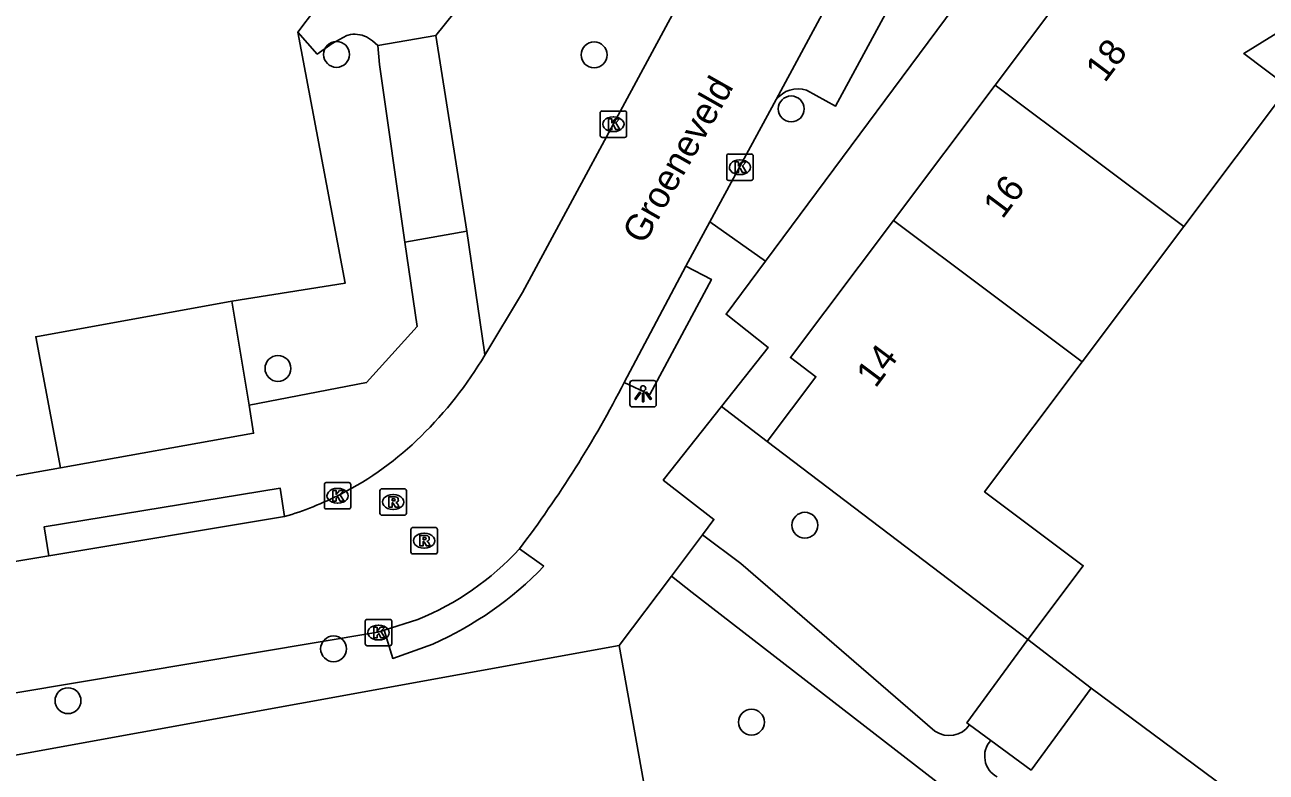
# Model space of a CAD drawing. Extents: x 157793 to 159380, y 380882 to 382313.
# Drawn here: x 158837.36 to 158884.27, y 381500.59 to 381528.85 of the extents above; entities that cross this region are included whole.
import ezdxf

# ---------------------------------------------------------------- set-up
doc = ezdxf.new("R2010")
doc.units = 0
for name, color, linetype in [('IMGEO_Boom', 7, 'Continuous'), ('IMGEO_Groenvoorziening', 7, 'Continuous'), ('IMGEO_Kolk', 7, 'Continuous'), ('IMGEO_Lichtpunt', 7, 'Continuous'), ('IMGEO_Openbare_ruimte_label', 7, 'Continuous'), ('IMGEO_Pand', 7, 'Continuous'), ('IMGEO_Pand_nummerreeks', 7, 'Continuous'), ('IMGEO_Parkeervlak_open', 7, 'Continuous'), ('IMGEO_Rijbaan_lokaal_open', 7, 'Continuous'), ('IMGEO_Rioolput', 7, 'Continuous'), ('IMGEO_Voetpad_halfverhard', 7, 'Continuous'), ('IMGEO_Voetpad_open', 7, 'Continuous')]:
    doc.layers.add(name, color=color, linetype=linetype)

msp = doc.modelspace()

# ---------------------------------------------------------------- linework, layer by layer
at = {"layer": 'IMGEO_Boom'}
for centre in [(158849.137, 381527.732), (158858.872, 381527.715), (158866.322, 381525.671), (158846.923, 381515.857), (158866.839, 381509.926), (158849.026, 381505.253), (158838.988, 381503.291), (158864.819, 381502.479)]:
    msp.add_circle(centre, 0.489, dxfattribs=at)
at = {"layer": 'IMGEO_Groenvoorziening'}
for points in [[(158845.181, 381518.399), (158849.462, 381519.078), (158847.669, 381528.576)], [(158865.416, 381513.095), (158863.686, 381514.412)], [(158860.197, 381478.743), (158860.565, 381479.24), (158863.743, 381483.524), (158859.815, 381505.375)], [(158888.398, 381495.795), (158882.73, 381500), (158877.655, 381503.765)]]:
    msp.add_lwpolyline(points, dxfattribs=at)
at = {"layer": 'IMGEO_Kolk'}
for p, q in [((158859.1, 381524.666), (158859.1, 381525.518)), ((158859.175, 381525.592), (158860.027, 381525.592)), ((158860.101, 381525.518), (158860.101, 381524.666)), ((158859.588, 381525.372), (158859.613, 381525.372)), ((158860.027, 381524.592), (158859.175, 381524.592)), ((158859.611, 381524.812), (158859.586, 381524.812)), ((158863.883, 381523.04), (158863.883, 381523.892)), ((158863.958, 381523.966), (158864.81, 381523.966)), ((158864.371, 381523.746), (158864.396, 381523.746)), ((158864.884, 381523.892), (158864.884, 381523.04)), ((158864.394, 381523.186), (158864.369, 381523.186)), ((158864.81, 381522.966), (158863.958, 381522.966)), ((158848.676, 381510.616), (158848.676, 381511.468)), ((158848.751, 381511.542), (158849.603, 381511.542)), ((158849.677, 381511.468), (158849.677, 381510.616)), ((158849.164, 381511.322), (158849.189, 381511.322)), ((158849.603, 381510.542), (158848.751, 381510.542)), ((158849.187, 381510.762), (158849.162, 381510.762)), ((158850.223, 381505.441), (158850.223, 381506.293)), ((158850.298, 381506.367), (158851.15, 381506.367)), ((158851.224, 381506.293), (158851.224, 381505.441)), ((158850.711, 381506.147), (158850.736, 381506.147)), ((158851.15, 381505.367), (158850.298, 381505.367)), ((158850.734, 381505.587), (158850.709, 381505.587))]:
    msp.add_line(p, q, dxfattribs=at)
for points in [[(158859.1, 381524.666), (158859.1, 381525.518)], [(158859.175, 381525.592), (158860.027, 381525.592)], [(158860.101, 381525.518), (158860.101, 381524.666)], [(158859.421, 381525.292), (158859.544, 381525.292), (158859.544, 381525.141), (158859.674, 381525.292), (158859.838, 381525.292), (158859.692, 381525.141), (158859.845, 381524.892), (158859.693, 381524.892), (158859.608, 381525.056), (158859.544, 381524.989), (158859.544, 381524.892), (158859.421, 381524.892), (158859.421, 381525.292)], [(158860.027, 381524.592), (158859.175, 381524.592)], [(158863.883, 381523.04), (158863.883, 381523.892)], [(158863.958, 381523.966), (158864.81, 381523.966)], [(158864.204, 381523.666), (158864.327, 381523.666), (158864.327, 381523.515), (158864.457, 381523.666), (158864.621, 381523.666), (158864.475, 381523.515), (158864.628, 381523.266), (158864.476, 381523.266), (158864.391, 381523.43), (158864.327, 381523.363), (158864.327, 381523.266), (158864.204, 381523.266), (158864.204, 381523.666)], [(158864.884, 381523.892), (158864.884, 381523.04)], [(158864.81, 381522.966), (158863.958, 381522.966)], [(158848.676, 381510.616), (158848.676, 381511.468)], [(158848.751, 381511.542), (158849.603, 381511.542)], [(158849.677, 381511.468), (158849.677, 381510.616)], [(158848.997, 381511.242), (158849.12, 381511.242), (158849.12, 381511.091), (158849.25, 381511.242), (158849.414, 381511.242), (158849.268, 381511.091), (158849.421, 381510.842), (158849.269, 381510.842), (158849.184, 381511.006), (158849.12, 381510.939), (158849.12, 381510.842), (158848.997, 381510.842), (158848.997, 381511.242)], [(158849.603, 381510.542), (158848.751, 381510.542)], [(158850.223, 381505.441), (158850.223, 381506.293)], [(158850.298, 381506.367), (158851.15, 381506.367)], [(158851.224, 381506.293), (158851.224, 381505.441)], [(158850.544, 381506.067), (158850.667, 381506.067), (158850.667, 381505.916), (158850.797, 381506.067), (158850.961, 381506.067), (158850.815, 381505.916), (158850.968, 381505.667), (158850.816, 381505.667), (158850.731, 381505.831), (158850.667, 381505.764), (158850.667, 381505.667), (158850.544, 381505.667), (158850.544, 381506.067)], [(158851.15, 381505.367), (158850.298, 381505.367)]]:
    msp.add_lwpolyline(points, dxfattribs=at)
for centre, start, end in [((158859.177, 381525.516), 91.552, 178.448), ((158859.177, 381525.516), 91.552, 178.448), ((158860.025, 381525.516), 1.552, 88.448), ((158860.025, 381525.516), 1.552, 88.448), ((158859.177, 381524.668), 181.552, 268.448), ((158859.177, 381524.668), 181.552, 268.448), ((158860.025, 381524.668), 271.552, 358.448), ((158860.025, 381524.668), 271.552, 358.448), ((158863.96, 381523.89), 91.552, 178.448), ((158863.96, 381523.89), 91.552, 178.448), ((158864.808, 381523.89), 1.552, 88.448), ((158864.808, 381523.89), 1.552, 88.448), ((158863.96, 381523.042), 181.552, 268.448), ((158863.96, 381523.042), 181.552, 268.448), ((158864.808, 381523.042), 271.552, 358.448), ((158864.808, 381523.042), 271.552, 358.448), ((158848.753, 381511.466), 91.552, 178.448), ((158848.753, 381511.466), 91.552, 178.448), ((158849.601, 381511.466), 1.552, 88.448), ((158849.601, 381511.466), 1.552, 88.448), ((158848.753, 381510.618), 181.552, 268.448), ((158848.753, 381510.618), 181.552, 268.448), ((158849.601, 381510.618), 271.552, 358.448), ((158849.601, 381510.618), 271.552, 358.448), ((158850.3, 381506.291), 91.552, 178.448), ((158850.3, 381506.291), 91.552, 178.448), ((158851.148, 381506.291), 1.552, 88.448), ((158851.148, 381506.291), 1.552, 88.448), ((158850.3, 381505.443), 181.552, 268.448), ((158850.3, 381505.443), 181.552, 268.448), ((158851.148, 381505.443), 271.552, 358.448), ((158851.148, 381505.443), 271.552, 358.448)]:
    msp.add_arc(centre, 0.0765, start, end, dxfattribs=at)
for centre, major_axis, ratio, start_param, end_param in [((158859.587, 381525.092), (-0.387, 0.002), 0.722429, 4.712389, 7.853982), ((158859.612, 381525.092), (-0.39, 0.002), 0.717154, 1.570796, 4.712389), ((158864.37, 381523.466), (-0.387, 0.002), 0.722429, 4.712389, 7.853982), ((158864.395, 381523.466), (-0.39, 0.002), 0.717154, 1.570796, 4.712389), ((158849.163, 381511.042), (-0.387, 0.002), 0.722429, 4.712389, 7.853982), ((158849.188, 381511.042), (-0.39, 0.002), 0.717154, 1.570796, 4.712389), ((158850.71, 381505.867), (-0.387, 0.002), 0.722429, 4.712389, 7.853982), ((158850.735, 381505.867), (-0.39, 0.002), 0.717154, 1.570796, 4.712389)]:
    msp.add_ellipse(centre, major_axis=major_axis, ratio=ratio, start_param=start_param, end_param=end_param, dxfattribs=at)
at = {"layer": 'IMGEO_Lichtpunt'}
for p, q in [((158860.225, 381515.303), (158860.225, 381514.496)), ((158860.225, 381515.303), (158860.225, 381514.496)), ((158861.127, 381515.398), (158860.319, 381515.398)), ((158861.127, 381515.398), (158860.319, 381515.398)), ((158861.221, 381514.496), (158861.221, 381515.303)), ((158861.221, 381514.496), (158861.221, 381515.303)), ((158860.319, 381514.402), (158861.127, 381514.402)), ((158860.319, 381514.402), (158861.127, 381514.402))]:
    msp.add_line(p, q, dxfattribs=at)
for points in [[(158860.599, 381514.967), (158860.638, 381514.939), (158860.45, 381514.677), (158860.412, 381514.704), (158860.599, 381514.967)], [(158860.701, 381514.919), (158860.748, 381514.919), (158860.748, 381514.597), (158860.701, 381514.597), (158860.701, 381514.919)], [(158860.811, 381514.939), (158860.849, 381514.966), (158861.036, 381514.704), (158860.997, 381514.676), (158860.811, 381514.939)]]:
    msp.add_lwpolyline(points, dxfattribs=at)
msp.add_circle((158860.724, 381515.101), 0.0994, dxfattribs=at)
for centre, start, end in [((158860.319, 381515.303), 90, 180), ((158860.319, 381515.303), 90, 180), ((158861.127, 381515.303), 0, 90), ((158861.127, 381515.303), 0, 90), ((158860.319, 381514.496), 180, 270), ((158860.319, 381514.496), 180, 270), ((158861.127, 381514.496), 270, 0), ((158861.127, 381514.496), 270, 360)]:
    msp.add_arc(centre, 0.0946, start, end, dxfattribs=at)
at = {"layer": 'IMGEO_Pand'}
for points in [[(158883.05, 381534.703), (158878.099, 381531.633), (158877.926, 381531.763), (158874.029, 381526.571)], [(158881.155, 381521.223), (158885.115, 381526.499), (158883.423, 381527.769), (158886.37, 381529.576)], [(158874.029, 381526.571), (158870.19, 381521.457)], [(158874.029, 381526.571), (158881.155, 381521.223)], [(158870.19, 381521.457), (158866.294, 381516.266), (158867.254, 381515.545), (158865.416, 381513.095)], [(158877.318, 381516.11), (158870.19, 381521.457)], [(158877.318, 381516.11), (158881.155, 381521.223)], [(158875.262, 381505.602), (158877.359, 381508.397), (158873.63, 381511.196), (158877.318, 381516.11)], [(158865.416, 381513.095), (158875.262, 381505.602)]]:
    msp.add_lwpolyline(points, dxfattribs=at)
at = {"layer": 'IMGEO_Parkeervlak_open'}
for points in [[(158838.701, 381512.102), (158837.769, 381517.058), (158845.181, 381518.399)], [(158845.829, 381514.462), (158845.181, 381518.399)]]:
    msp.add_lwpolyline(points, dxfattribs=at)
at = {"layer": 'IMGEO_Rijbaan_lokaal_open'}
for points in [[(158871.143, 381545.022), (158869.968, 381543.62), (158866.826, 381538.508), (158856.166, 381518.728), (158854.742, 381516.358)], [(158865.753, 381526.026), (158872.547, 381538.646)], [(158863.25, 381521.395), (158865.753, 381526.026)], [(158863.25, 381521.395), (158862.345, 381519.719)], [(158860.008, 381515.325), (158862.345, 381519.719)], [(158847.169, 381510.252), (158838.269, 381508.775)], [(158838.269, 381508.775), (158823.442, 381506.315)], [(158850.933, 381505.957), (158852.204, 381506.363)], [(158850.933, 381505.957), (158850.702, 381505.883), (158827.913, 381502.067)]]:
    msp.add_lwpolyline(points, dxfattribs=at)
for centre, radius, start, end in [((158841.457, 381524.32), 15.488, 314.6038, 329.0636), ((158822.527, 381534.535), 42.117, 322.7408, 332.8643), ((158843.714, 381522.043), 12.282, 297.0283, 314.5698), ((158843.725, 381521.951), 12.195, 286.4057, 297.1785), ((158848.243, 381516.16), 10.567, 292.0146, 317.6125)]:
    msp.add_arc(centre, radius, start, end, dxfattribs=at)
at = {"layer": 'IMGEO_Rioolput'}
for p, q in [((158850.777, 381510.38), (158850.777, 381511.232)), ((158850.852, 381511.306), (158851.704, 381511.306)), ((158851.265, 381511.086), (158851.29, 381511.086)), ((158851.778, 381511.232), (158851.778, 381510.38)), ((158851.288, 381510.526), (158851.263, 381510.526)), ((158851.704, 381510.306), (158850.852, 381510.306)), ((158851.947, 381508.916), (158851.947, 381509.768)), ((158852.022, 381509.842), (158852.874, 381509.842)), ((158852.435, 381509.622), (158852.46, 381509.622)), ((158852.948, 381509.768), (158852.948, 381508.916)), ((158852.458, 381509.062), (158852.433, 381509.062)), ((158852.874, 381508.842), (158852.022, 381508.842))]:
    msp.add_line(p, q, dxfattribs=at)
for points in [[(158850.777, 381510.38), (158850.777, 381511.232)], [(158850.852, 381511.306), (158851.704, 381511.306)], [(158851.366, 381511.004), (158851.114, 381511.006), (158851.114, 381510.606)], [(158851.292, 381510.925), (158851.238, 381510.925), (158851.238, 381510.844)], [(158851.778, 381511.232), (158851.778, 381510.38)], [(158851.114, 381510.606), (158851.238, 381510.606), (158851.238, 381510.768), (158851.249, 381510.768)], [(158851.238, 381510.844), (158851.29, 381510.844)], [(158851.296, 381510.739), (158851.367, 381510.606), (158851.507, 381510.606), (158851.442, 381510.732)], [(158851.704, 381510.306), (158850.852, 381510.306)], [(158851.947, 381508.916), (158851.947, 381509.768)], [(158852.022, 381509.842), (158852.874, 381509.842)], [(158852.536, 381509.54), (158852.284, 381509.542), (158852.284, 381509.142)], [(158852.948, 381509.768), (158852.948, 381508.916)], [(158852.284, 381509.142), (158852.408, 381509.142), (158852.408, 381509.304), (158852.419, 381509.304)], [(158852.462, 381509.461), (158852.408, 381509.461), (158852.408, 381509.38)], [(158852.408, 381509.38), (158852.46, 381509.38)], [(158852.466, 381509.275), (158852.537, 381509.142), (158852.677, 381509.142), (158852.612, 381509.268)], [(158852.874, 381508.842), (158852.022, 381508.842)]]:
    msp.add_lwpolyline(points, dxfattribs=at)
for centre, radius, start, end in [((158850.854, 381511.23), 0.0765, 91.552, 178.448), ((158850.854, 381511.23), 0.0765, 91.552, 178.448), ((158851.298, 381510.829), 0.0964, 77.0061, 93.1865), ((158851.312, 381510.886), 0.0378, 276.6634, 79.6772), ((158851.365, 381510.894), 0.109, 350.3612, 89.416), ((158851.702, 381511.23), 0.0765, 1.552, 88.448), ((158851.702, 381511.23), 0.0765, 1.552, 88.448), ((158851.248, 381510.715), 0.0533, 26.0293, 88.6989), ((158851.274, 381511.033), 0.19, 274.7715, 282.9687), ((158851.363, 381510.894), 0.112, 277.5842, 350.9817), ((158851.347, 381510.679), 0.108, 29.5134, 73.7905), ((158850.854, 381510.382), 0.0765, 181.552, 268.448), ((158850.854, 381510.382), 0.0765, 181.552, 268.448), ((158851.702, 381510.382), 0.0765, 271.552, 358.448), ((158851.702, 381510.382), 0.0765, 271.552, 358.448), ((158852.024, 381509.766), 0.0765, 91.552, 178.448), ((158852.024, 381509.766), 0.0765, 91.552, 178.448), ((158852.535, 381509.43), 0.109, 350.3612, 89.416), ((158852.872, 381509.766), 0.0765, 1.552, 88.448), ((158852.872, 381509.766), 0.0765, 1.552, 88.448), ((158852.418, 381509.251), 0.0533, 26.0293, 88.6989), ((158852.444, 381509.569), 0.19, 274.7715, 282.9687), ((158852.468, 381509.365), 0.0964, 77.0061, 93.1865), ((158852.482, 381509.422), 0.0378, 276.6634, 79.6772), ((158852.533, 381509.43), 0.112, 277.5842, 350.9817), ((158852.517, 381509.215), 0.108, 29.5134, 73.7905), ((158852.024, 381508.918), 0.0765, 181.552, 268.448), ((158852.024, 381508.918), 0.0765, 181.552, 268.448), ((158852.872, 381508.918), 0.0765, 271.552, 358.448), ((158852.872, 381508.918), 0.0765, 271.552, 358.448)]:
    msp.add_arc(centre, radius, start, end, dxfattribs=at)
for centre, major_axis, ratio, start_param, end_param in [((158851.264, 381510.806), (-0.387, 0.002), 0.722429, 4.712389, 7.853982), ((158851.289, 381510.806), (-0.39, 0.002), 0.717154, 1.570796, 4.712389), ((158852.434, 381509.342), (-0.387, 0.002), 0.722429, 4.712389, 7.853982), ((158852.459, 381509.342), (-0.39, 0.002), 0.717154, 1.570796, 4.712389)]:
    msp.add_ellipse(centre, major_axis=major_axis, ratio=ratio, start_param=start_param, end_param=end_param, dxfattribs=at)
at = {"layer": 'IMGEO_Voetpad_halfverhard'}
for points in [[(158852.887, 381528.452), (158868.278, 381547.552)], [(158847.669, 381528.576), (158848.34, 381529.456)], [(158847.669, 381528.576), (158848.41, 381527.744), (158848.971, 381528.15), (158849.53, 381528.452), (158849.571, 381528.464), (158849.659, 381528.483), (158849.749, 381528.494), (158849.839, 381528.496), (158849.929, 381528.491), (158850.018, 381528.478), (158850.105, 381528.457), (158850.19, 381528.428), (158850.273, 381528.392), (158850.351, 381528.349), (158850.426, 381528.298), (158850.496, 381528.241), (158850.702, 381528.071)], [(158871.755, 381502.137), (158864.418, 381508.475), (158862.964, 381509.563)], [(158861.794, 381508.006), (158862.576, 381507.38), (158872.112, 381500), (158874.633, 381498.08)]]:
    msp.add_lwpolyline(points, dxfattribs=at)
for centre, radius, start, end in [((158872.289, 381502.912), 0.941, 235.4099, 325.3693), ((158874.524, 381501.192), 0.891, 137.8802, 241.8095)]:
    msp.add_arc(centre, radius, start, end, dxfattribs=at)
at = {"layer": 'IMGEO_Voetpad_open'}
for points in [[(158865.352, 381519.916), (158882.161, 381542.571), (158918.694, 381549.068), (158918.922, 381547.831), (158931.422, 381550.124), (158931.608, 381548.93), (158943.033, 381550.984), (158944.307, 381551.213), (158944.519, 381549.924), (158949.884, 381550.784), (158950.902, 381544.889)], [(158866.899, 381526.386), (158867.997, 381525.779), (158873.99, 381536.868), (158872.882, 381537.498)], [(158850.702, 381528.071), (158852.887, 381528.452)], [(158854.056, 381521.044), (158852.887, 381528.452)], [(158850.702, 381528.071), (158850.756, 381527.35), (158851.72, 381520.638)], [(158865.352, 381519.916), (158863.25, 381521.395)], [(158854.056, 381521.044), (158851.72, 381520.638)], [(158854.742, 381516.358), (158854.726, 381516.466), (158854.056, 381521.044)], [(158851.72, 381520.638), (158852.18, 381517.438), (158850.271, 381515.324), (158845.829, 381514.462)], [(158863.686, 381514.412), (158865.454, 381516.645), (158863.858, 381517.903), (158865.352, 381519.916)], [(158862.345, 381519.719), (158863.305, 381519.221), (158860.973, 381514.867), (158860.008, 381515.325)], [(158845.829, 381514.462), (158846.003, 381513.408), (158838.701, 381512.102)], [(158862.964, 381509.563), (158863.402, 381510.145), (158861.485, 381511.632), (158863.686, 381514.412)], [(158828.134, 381510.225), (158838.701, 381512.102)], [(158838.269, 381508.775), (158838.089, 381509.869), (158847.008, 381511.327), (158847.169, 381510.252)], [(158862.964, 381509.563), (158861.794, 381508.006)], [(158856.048, 381509.036), (158856.971, 381508.376)], [(158859.815, 381505.375), (158861.794, 381508.006)], [(158852.775, 381505.433), (158851.262, 381504.892), (158850.933, 381505.957)], [(158805.36, 381495.485), (158859.815, 381505.375)], [(158873.064, 381502.377), (158872.962, 381502.452), (158875.262, 381505.602)], [(158875.262, 381505.602), (158877.655, 381503.765)], [(158877.655, 381503.765), (158875.39, 381500.668), (158873.863, 381501.79)], [(158873.863, 381501.79), (158873.064, 381502.377)]]:
    msp.add_lwpolyline(points, dxfattribs=at)
for centre, radius, start, end in [((158866.591, 381525.362), 1.069, 73.2529, 141.6259), ((158847.389, 381517.575), 13.283, 293.9216, 316.1686)]:
    msp.add_arc(centre, radius, start, end, dxfattribs=at)

# ---------------------------------------------------------------- texts
at = {"layer": 'IMGEO_Openbare_ruimte_label'}
msp.add_text('Groeneveld', height=1, rotation=60.4612, dxfattribs=at).set_placement((158860.758, 381520.504))
at = {"layer": 'IMGEO_Pand_nummerreeks'}
for s, rotation, p in [('18', 53.107, (158878.175, 381526.632)), ('16', 53.107, (158874.306, 381521.476)), ('14', 53.1099, (158869.507, 381515.082))]:
    msp.add_text(s, height=1, rotation=rotation, dxfattribs=at).set_placement(p)

doc.saveas('drawing.dxf')
